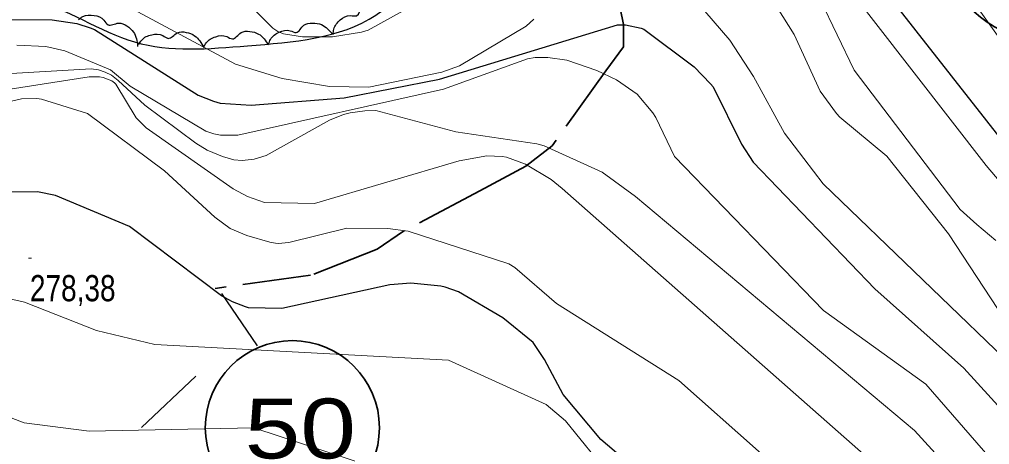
# Model space of a CAD drawing. Extents: x 483847 to 488453, y 4383581 to 4386795.
# Drawn here: x 484955 to 485279.2, y 4385778.6 to 4385920.7 of the extents above; entities that cross this region are included whole.
import ezdxf
from ezdxf.enums import TextEntityAlignment as Align

# ---------------------------------------------------------------- set-up
doc = ezdxf.new("R2010")
doc.units = 0
doc.header["$LTSCALE"] = 3.8
doc.linetypes.add('LONG_DASHED', pattern=[7.5, 6, -1.5])
for name, color, linetype, lineweight in [('13', 7, 'Continuous', 25), ('27', 7, 'Continuous', 25), ('51', 7, 'Continuous', 13), ('6', 7, 'Continuous', 35), ('7', 7, 'Continuous', 13), ('8', 7, 'Continuous', 25), ('9', 7, 'Continuous', 13)]:
    doc.layers.add(name, color=color, linetype=linetype, lineweight=lineweight)

msp = doc.modelspace()

# ---------------------------------------------------------------- linework, layer by layer
at = {"layer": '27'}
for points in [[(484770.09, 4385821.2), (484778.9, 4385832.4), (484794.27, 4385845.21), (484801.95, 4385855.46), (484801.31, 4385859.95), (484800.03, 4385867), (484801.31, 4385872.12), (484804.51, 4385875.97), (484808.35, 4385877.89), (484852.54, 4385906.08), (484922.98, 4385925.3), (484958.84, 4385927.22), (484993.43, 4385913.13), (485031.21, 4385911.84), (485074.11, 4385922.09), (485086.28, 4385934.27), (485090.76, 4385947.72), (485086.92, 4385956.05), (485084.36, 4385957.97), (485051.06, 4385961.82), (485052.34, 4385965.02), (485054.26, 4385966.3), (485113.82, 4386001.54), (485138.15, 4386028.45), (485149.04, 4386043.82), (485161.85, 4386049.59), (485183.62, 4386060.48), (485187.46, 4386060.48), (485190.66, 4386058.56), (485190.02, 4386048.95), (485192.59, 4386043.82), (485198.35, 4386037.42), (485204.75, 4386030.37), (485226.53, 4386025.24), (485236.13, 4386022.04), (485246.38, 4386017.56), (485273.91, 4385993.21), (485300.17, 4385981.68), (485306.57, 4385976.55), (485307.21, 4385971.43), (485323.87, 4385923.38), (485329.63, 4385908), (485325.79, 4385894.55), (485332.83, 4385858.67), (485336.67, 4385846.49), (485339.87, 4385840.09), (485344.36, 4385837.53), (485353.96, 4385838.81), (485363.57, 4385845.21), (485376.38, 4385849.7), (485388.54, 4385853.54), (485402.63, 4385867), (485419.28, 4385873.4), (485430.17, 4385870.2), (485440.83, 4385855.64)], [(485059.83, 4385915.6), (485060.02, 4385917.37), (485062.19, 4385920.48), (485065.59, 4385921.91), (485067.64, 4385921.89), (485069.52, 4385924.9), (485072.1, 4385926.41), (485075.11, 4385926.7), (485079.59, 4385924.57)], [(484974.7, 4385920.56), (484976.14, 4385921.58), (484979.91, 4385922.01), (484983.23, 4385920.4), (484984.57, 4385918.84), (484988.08, 4385919.42), (484990.91, 4385918.47), (484993.12, 4385916.41), (484994.48, 4385911.64)], [(485038.22, 4385912.32), (485038.87, 4385913.97), (485041.79, 4385916.39), (485045.45, 4385916.85), (485047.42, 4385916.28), (485050.04, 4385918.69), (485052.93, 4385919.44), (485055.91, 4385918.92), (485059.66, 4385915.67)], [(484994.86, 4385912.27), (484995.83, 4385913.76), (484999.17, 4385915.55), (485002.85, 4385915.27), (485004.67, 4385914.32), (485007.72, 4385916.15), (485010.7, 4385916.32), (485013.51, 4385915.21), (485016.54, 4385911.28)], [(485016.54, 4385911.25), (485017.37, 4385912.81), (485020.55, 4385914.88), (485024.24, 4385914.92), (485026.14, 4385914.13), (485029.02, 4385916.22), (485031.97, 4385916.63), (485034.87, 4385915.77), (485038.22, 4385912.11)]]:
    msp.add_spline(points, degree=3, dxfattribs=at)
at = {"layer": '51'}
msp.add_line((485013.91, 4385801.43), (484995.76, 4385784.24), dxfattribs=at)
at = {"layer": '6', "lineweight": 25}
msp.add_line((485022.49, 4385829.02), (485034.4, 4385811.52), dxfattribs=at)
at = {"layer": '6', "linetype": 'LONG_DASHED'}
msp.add_lwpolyline([(485155.7, 4385924.38), (485156.89, 4385919), (485156.89, 4385911.43), (485150.92, 4385903.48), (485133, 4385878.41), (485124.24, 4385871.64), (485108.82, 4385863.4), (485083.33, 4385849.87), (485074.57, 4385843.9), (485052.27, 4385835.14), (485020.41, 4385830.77)], dxfattribs=at)
at = {"layer": '6'}
for centre in [(485294.65, 4385943.81), (485046.18, 4385784.19)]:
    msp.add_circle(centre, 29.1, dxfattribs=at)
at = {"layer": '7'}
msp.add_line((484957.97, 4385840.83), (484958.97, 4385840.83), dxfattribs=at)
at = {"layer": '8'}
for points in [[(485301.86, 4385856.65), (485242.86, 4385932.02)], [(484952.11, 4385920.57), (484965.9, 4385920.48), (484974.1, 4385919.29), (484978.58, 4385917.89), (484980.09, 4385917.24), (485014.74, 4385895.33), (485019.8, 4385893.31), (485022.04, 4385892.7), (485032.41, 4385892.04), (485063.51, 4385894.45), (485095.39, 4385900.69), (485154.82, 4385918.88), (485157.56, 4385918.86), (485162.74, 4385917.71), (485163.62, 4385917.4), (485180.43, 4385904.81)], [(485180.43, 4385904.81), (485185.93, 4385899.16), (485186.76, 4385898.09), (485196.29, 4385878.94), (485200.2, 4385872.91), (485240.79, 4385830.66), (485270.54, 4385804.15), (485305.99, 4385765.2), (485317.35, 4385746.15), (485323.14, 4385733.39), (485329.2, 4385710.53), (485331.08, 4385676.97), (485329.96, 4385671.56), (485329.55, 4385670.34), (485316.9, 4385651.7), (485303.58, 4385637.87), (485282.28, 4385622.16), (485278.6, 4385620.07), (485245.51, 4385608.69)], [(485156.74, 4385773.86), (485149.3, 4385780.31), (485136.68, 4385795.25), (485130.47, 4385807.03), (485126.62, 4385812.62), (485116.49, 4385820.94), (485101.66, 4385829.64), (485097.24, 4385831.21), (485095.83, 4385831.5), (485085.75, 4385832.55), (485078.74, 4385832), (485042.7, 4385824.07), (485031.5, 4385824.31), (485030.52, 4385824.58), (485026.14, 4385826.3), (485022.51, 4385828.32), (484991.79, 4385851.41), (484966.97, 4385861.76), (484961.02, 4385862.99), (484924.85, 4385862.59)]]:
    msp.add_lwpolyline(points, dxfattribs=at)
at = {"layer": '9'}
for points in [[(485252.7, 4385956.17), (485312.99, 4385871.71)], [(485301.1, 4385844.65), (485278.04, 4385871.84), (485229.13, 4385934.88)], [(485293.72, 4385805.83), (485265.48, 4385848.96), (485244.87, 4385874.94), (485229.12, 4385888.03), (485228.07, 4385889.15), (485222.61, 4385896.67), (485213.84, 4385915.64), (485204.37, 4385930.79)], [(485290.17, 4385801.59), (485223.61, 4385865.68), (485210.64, 4385882.59), (485200.25, 4385901.53), (485192.34, 4385913.74), (485178.49, 4385929.98)], [(485222.6, 4385927.39), (485233.96, 4385903.7), (485269.38, 4385857.1), (485274.96, 4385852.07), (485281.3, 4385846.76)], [(485084.18, 4385924.06), (485071.46, 4385917.05), (485069.31, 4385916.42), (485059.56, 4385914.78), (485049.55, 4385914.78), (485043.27, 4385915.87), (485041.34, 4385916.65), (485039.65, 4385917.67), (485030.82, 4385926.49)], [(485126.88, 4385920.78), (485124.28, 4385918.38), (485102.08, 4385905.11), (485096.11, 4385903.04), (485071.69, 4385897.97), (485058.54, 4385898.25), (485042.82, 4385900.88), (485027.22, 4385905.73), (484994.52, 4385923.14)], [(484954.12, 4385912.03), (484963.79, 4385911.65), (484970.11, 4385910.15), (484985.4, 4385903.81), (484991.99, 4385898.33), (485017.27, 4385883.25), (485019.9, 4385882.36), (485022.22, 4385881.94), (485027.99, 4385881.96), (485096.66, 4385897.32), (485124.74, 4385907.47), (485127.28, 4385907.88), (485131.57, 4385907.89), (485137.94, 4385907.01), (485147.9, 4385903.6), (485154.47, 4385900.48), (485161.41, 4385895.65), (485166.7, 4385889.4), (485167.69, 4385887.9), (485173.9, 4385874.78), (485223.65, 4385823.4), (485257.91, 4385798.75), (485305.31, 4385744.21)], [(484861.04, 4385883.19), (484978.32, 4385901.49), (484981.69, 4385901.43), (484982.94, 4385901.2), (484985, 4385900.51), (484985.87, 4385900.08), (484986.71, 4385899.49), (484987.19, 4385899.05), (484993.99, 4385887.71), (484997.3, 4385884.36), (485026.38, 4385864), (485031.24, 4385861.46), (485036.86, 4385859.46), (485053.59, 4385859.12), (485101.9, 4385873.37), (485111.16, 4385875.07), (485116.25, 4385874.85), (485117.7, 4385874.6), (485124.14, 4385872.23), (485132.7, 4385867.18), (485136.32, 4385864.19), (485253.93, 4385760.42)], [(484946.3, 4385902.28), (484978.97, 4385904.09), (484981.38, 4385903.75), (484983.58, 4385903.03), (484985.7, 4385901.97), (484988, 4385900.26), (484996.88, 4385891.96), (485013.93, 4385879.24), (485017.7, 4385877), (485022.85, 4385874.79), (485026.62, 4385873.77), (485029.42, 4385873.54), (485033.37, 4385873.97), (485037.47, 4385875.17), (485058.61, 4385886.98), (485063.28, 4385888.85), (485065.49, 4385889.48), (485070.41, 4385890.15), (485074.06, 4385890.19), (485100.83, 4385883.04), (485127.87, 4385879.02), (485127.88, 4385879.02), (485130.33, 4385878.39), (485149.68, 4385869.56), (485160.8, 4385861.42), (485254.11, 4385783.26), (485273.77, 4385761.7)], [(485228.59, 4385752.75), (485175.33, 4385799.98), (485134.42, 4385825.71), (485120.52, 4385837.76), (485118.53, 4385838.96), (485084.85, 4385849.85), (485078.1, 4385850.79), (485064.38, 4385850.92), (485045.02, 4385846.14), (485041.48, 4385845.81), (485040.51, 4385845.87), (485038.69, 4385846.16), (485030.94, 4385848.4), (485025.43, 4385850.78), (485020.27, 4385854.58), (485003.44, 4385870.07), (484977.7, 4385889.26), (484962.34, 4385894.02), (484960.8, 4385894.19), (484955.65, 4385894.11), (484949.41, 4385892.65)], [(485167.05, 4385749.91), (485137.46, 4385786.52), (485131.04, 4385791.95), (485098.32, 4385806.8), (485000.27, 4385812.01), (484980.67, 4385816.66), (484956.61, 4385826.12), (484935.63, 4385830.97)], [(485074.33, 4385770.67), (485033.32, 4385784.12), (484978.3, 4385783.07), (484956.57, 4385785.83), (484894.79, 4385809.53)]]:
    msp.add_lwpolyline(points, dxfattribs=at)

# ---------------------------------------------------------------- texts
at = {"layer": '13', "width": 1.25}
msp.add_text('50', height=20, dxfattribs=at).set_placement((485048.84, 4385773.93), align=Align.CENTER)
at = {"layer": '7', "width": 0.8}
msp.add_text('278,38', height=8.75, dxfattribs=at).set_placement((484958.47, 4385826.46))

doc.saveas('drawing.dxf')
